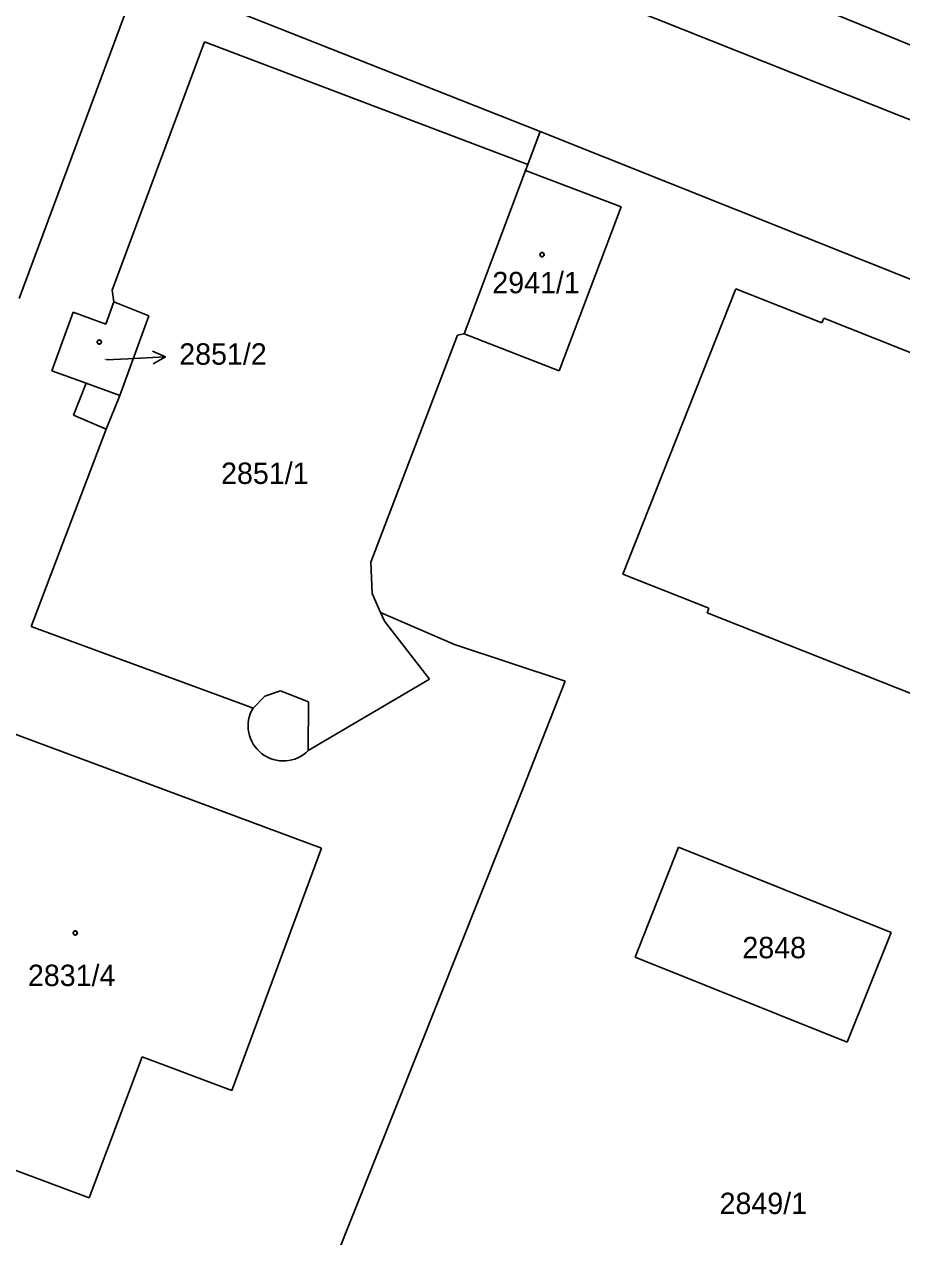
# Model space of a CAD drawing. Extents: x -593183 to -588034, y -1130415 to -1124994.
# Drawn here: x -591166 to -591096.3, y -1127878.8 to -1127782.4 of the extents above; entities that cross this region are included whole.
import ezdxf

# ---------------------------------------------------------------- set-up
doc = ezdxf.new("R2010")
doc.units = 0
for name, color, linetype in [('Vrstva 1', 7, 'Continuous'), ('Vrstva 16', 7, 'Continuous'), ('Vrstva 18', 7, 'Continuous'), ('Vrstva 19', 7, 'Continuous'), ('Vrstva 25', 7, 'Continuous'), ('Vrstva 4', 7, 'Continuous')]:
    doc.layers.add(name, color=color, linetype=linetype)

msp = doc.modelspace()

# ---------------------------------------------------------------- linework, layer by layer
at = {"layer": 'Vrstva 1'}
for p, q in [((-591164.59, -1127755.69), (-591089.89, -1127786.45)), ((-591165.2, -1127762.31), (-591092.33, -1127791.36)), ((-591156.85, -1127778.37), (-591125.05, -1127790.97)), ((-591157.66, -1127780.56), (-591166.45, -1127804.23)), ((-591151.71, -1127783.82), (-591159.05, -1127803.57)), ((-591151.71, -1127783.82), (-591126.03, -1127793.59)), ((-591126.03, -1127793.59), (-591125.05, -1127790.97)), ((-591125.05, -1127790.97), (-591050.59, -1127820.66)), ((-591126.03, -1127793.59), (-591126.21, -1127794.06)), ((-591126.21, -1127794.06), (-591131.09, -1127807.05)), ((-591126.21, -1127794.06), (-591118.59, -1127796.95)), ((-591118.59, -1127796.95), (-591123.54, -1127810)), ((-591109.48, -1127803.47), (-591118.46, -1127826.16)), ((-591109.48, -1127803.47), (-591102.65, -1127806.18)), ((-591158.92, -1127804.5), (-591159.57, -1127806.27)), ((-591159.05, -1127803.57), (-591158.92, -1127804.5)), ((-591158.92, -1127804.5), (-591156.13, -1127805.61)), ((-591162.16, -1127805.32), (-591163.85, -1127809.98)), ((-591162.16, -1127805.32), (-591159.57, -1127806.27)), ((-591156.13, -1127805.61), (-591158.46, -1127811.96)), ((-591102.5, -1127805.81), (-591102.65, -1127806.18)), ((-591102.5, -1127805.81), (-591062.52, -1127821.63)), ((-591131.62, -1127807.14), (-591138.51, -1127825.2)), ((-591131.09, -1127807.05), (-591131.62, -1127807.14)), ((-591131.09, -1127807.05), (-591123.54, -1127810)), ((-591163.85, -1127809.98), (-591161.13, -1127810.98)), ((-591161.13, -1127810.98), (-591162.14, -1127813.52)), ((-591158.46, -1127811.96), (-591159.52, -1127814.63)), ((-591162.14, -1127813.52), (-591159.52, -1127814.63)), ((-591159.52, -1127814.63), (-591165.49, -1127830.32)), ((-591138.51, -1127825.2), (-591138.38, -1127827.7)), ((-591118.46, -1127826.16), (-591111.63, -1127828.86)), ((-591137.72, -1127829.19), (-591138.38, -1127827.7)), ((-591137.41, -1127829.89), (-591137.72, -1127829.19)), ((-591131.84, -1127831.75), (-591137.72, -1127829.19)), ((-591111.63, -1127828.86), (-591111.77, -1127829.24)), ((-591111.77, -1127829.24), (-591071.79, -1127845.06)), ((-591165.49, -1127830.32), (-591148.49, -1127836.57)), ((-591137.41, -1127829.89), (-591133.83, -1127834.49)), ((-591123.06, -1127834.66), (-591131.84, -1127831.75)), ((-591133.83, -1127834.49), (-591143.47, -1127840.17)), ((-591126.41, -1127843.23), (-591123.06, -1127834.66)), ((-591148.49, -1127836.57), (-591147.86, -1127836.8)), ((-591167.26, -1127838.7), (-591142.42, -1127847.94)), ((-591143.99, -1127887.28), (-591126.41, -1127843.23)), ((-591114.05, -1127847.87), (-591117.5, -1127856.61)), ((-591114.05, -1127847.87), (-591101.29, -1127852.96)), ((-591142.42, -1127847.94), (-591149.55, -1127867.2)), ((-591101.29, -1127852.96), (-591097.15, -1127854.63)), ((-591097.15, -1127854.63), (-591100.64, -1127863.36)), ((-591100.64, -1127863.36), (-591117.5, -1127856.61)), ((-591156.66, -1127864.53), (-591160.88, -1127875.75)), ((-591156.66, -1127864.53), (-591149.55, -1127867.2)), ((-591178.59, -1127869.16), (-591160.88, -1127875.75))]:
    msp.add_line(p, q, dxfattribs=at)
msp.add_arc((-591145.462, -1127838.22), 2.787, 149.37257, 315.60386, dxfattribs=at)
at = {"layer": 'Vrstva 16'}
msp.add_line((-591159.5, -1127809.12), (-591157.82, -1127809.03), dxfattribs=at)
at = {"layer": 'Vrstva 25'}
msp.add_line((-591157.82, -1127809.03), (-591154.824, -1127808.878), dxfattribs=at)
msp.add_lwpolyline([(-591155.848, -1127808.429), (-591154.824, -1127808.878), (-591155.797, -1127809.428)], dxfattribs=at)
for centre, radius in [((-591124.89, -1127800.75), 0.175), ((-591124.89, -1127800.75), 0.15), ((-591160.08, -1127807.7), 0.175), ((-591160.08, -1127807.7), 0.15), ((-591161.99, -1127854.68), 0.175), ((-591161.99, -1127854.68), 0.15)]:
    msp.add_circle(centre, radius, dxfattribs=at)
at = {"layer": 'Vrstva 4'}
for p, q in [((-591161.13, -1127810.98), (-591158.46, -1127811.96)), ((-591147.86, -1127836.8), (-591146.93, -1127835.85)), ((-591146.93, -1127835.85), (-591145.67, -1127835.44)), ((-591145.67, -1127835.44), (-591143.44, -1127836.3)), ((-591143.44, -1127836.3), (-591143.47, -1127840.17))]:
    msp.add_line(p, q, dxfattribs=at)

# ---------------------------------------------------------------- texts
at = {"layer": 'Vrstva 16'}
msp.add_text('2851/2', height=1.7, dxfattribs=at).set_placement((-591153.725, -1127809.5))
at = {"layer": 'Vrstva 18'}
for s, p in [('2851/1', (-591150.4, -1127818.98)), ('2848', (-591108.969, -1127856.69)), ('2849/1', (-591110.78, -1127877.03))]:
    msp.add_text(s, height=1.7, dxfattribs=at).set_placement(p)
at = {"layer": 'Vrstva 19'}
for s, height, p in [('2941/1', 1.7, (-591128.84, -1127803.82)), ('2851/2', 0.1, (-591159.707, -1127809.12)), ('2831/4', 1.7, (-591165.75, -1127858.9))]:
    msp.add_text(s, height=height, dxfattribs=at).set_placement(p)

doc.saveas('drawing.dxf')
